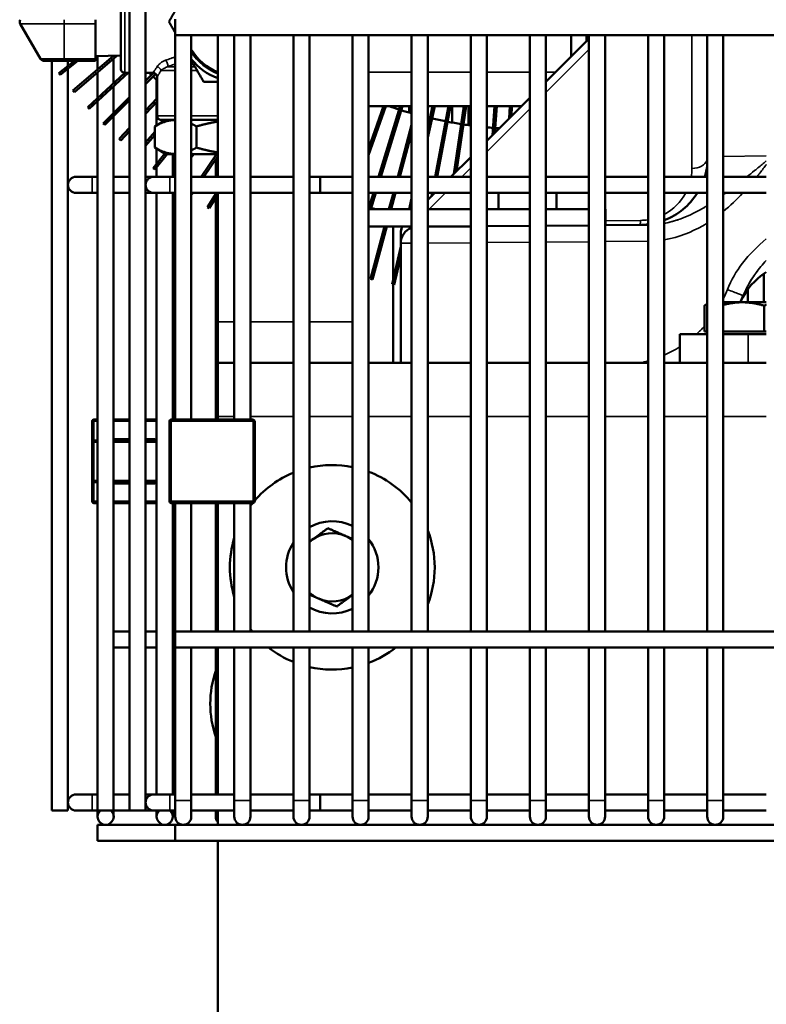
# Model space of a CAD drawing. Header units: inches. Extents: x 1 to 271, y 5 to 171.
# Tile 278 of 334: x 129.53 to 135, y 122.7 to 129.92. Entities that reach past the tile are written whole.
import ezdxf

# ---------------------------------------------------------------- set-up
doc = ezdxf.new("R2010")
doc.units = ezdxf.units.IN
doc.header["$LTSCALE"] = 8
doc.header["$MEASUREMENT"] = 0
doc.layers.add('Visible (ANSI)', color=7, linetype='Continuous', lineweight=50)
doc.layers.add('Visible Narrow (ANSI)', color=7, linetype='Continuous', lineweight=35)

msp = doc.modelspace()

# ---------------------------------------------------------------- linework, layer by layer
at = {"layer": 'Visible (ANSI)'}
for p, q in [((130.3356, 144.2175), (130.3356, 124.1191)), ((130.4537, 144.2175), (130.4537, 124.1191)), ((130.2723, 130.2466), (130.2723, 129.5566)), ((129.5351, 129.8866), (129.6832, 129.6301)), ((130.0873, 129.9166), (130.0873, 129.8866)), ((130.0873, 129.6301), (130.0873, 129.8866)), ((130.6702, 129.9204), (130.6702, 129.8023)), ((130.6702, 129.8023), (130.6702, 126.9852)), ((167.5741, 129.8023), (130.6702, 129.8023)), ((130.7883, 129.8023), (130.7883, 126.9852)), ((130.9823, 128.7647), (130.9823, 129.8023)), ((131.1033, 129.8023), (131.1033, 126.9852)), ((131.2214, 129.8023), (131.2214, 126.9852)), ((131.5364, 129.8023), (131.5364, 125.4323)), ((131.6545, 129.8023), (131.6545, 125.4323)), ((131.9694, 129.8023), (131.9694, 125.4323)), ((132.0876, 129.8023), (132.0876, 125.4323)), ((132.4025, 129.8023), (132.4025, 125.4323)), ((132.5206, 129.8023), (132.5206, 125.4323)), ((132.8356, 129.8023), (132.8356, 125.4323)), ((132.9537, 129.8023), (132.9537, 125.4323)), ((133.2687, 129.8023), (133.2687, 125.4323)), ((133.3868, 129.8023), (133.3868, 125.4323)), ((133.5723, 129.6466), (133.5723, 129.8023)), ((133.6841, 129.8023), (133.6841, 129.7584)), ((133.7017, 129.8023), (133.7017, 125.4323)), ((133.8198, 129.8023), (133.8198, 125.4323)), ((134.1348, 129.8023), (134.1348, 125.4323)), ((134.2529, 129.8023), (134.2529, 125.4323)), ((134.5679, 129.8023), (134.5679, 125.4323)), ((134.686, 129.8023), (134.686, 125.4323)), ((133.7017, 129.776), (133.3868, 129.4611)), ((130.2174, 129.652), (129.9215, 129.3974)), ((129.9319, 129.3853), (130.2427, 129.6527)), ((130.2723, 129.6535), (130.0873, 129.6487)), ((130.1014, 129.6491), (130.1014, 129.5523)), ((129.7092, 129.6151), (129.8573, 129.6151)), ((129.7668, 129.6151), (129.7668, 124.1191)), ((129.9321, 129.6151), (129.8176, 129.5238)), ((129.8275, 129.5112), (129.9577, 129.6151)), ((130.0873, 129.6151), (129.8573, 129.6151)), ((129.8849, 129.6151), (129.8849, 129.5775)), ((130.0873, 129.6301), (130.0873, 129.6151)), ((130.2195, 129.6328), (130.2195, 129.4508)), ((129.8275, 129.5112), (129.8176, 129.5238)), ((129.8849, 129.557), (129.8849, 124.1191)), ((130.3012, 129.5266), (130.0301, 129.275)), ((130.0409, 129.2633), (130.3247, 129.5266)), ((130.1014, 129.5311), (130.1014, 129.3412)), ((130.3356, 129.5266), (130.3023, 129.5266)), ((130.5073, 129.5266), (130.4537, 129.5266)), ((130.5125, 129.5261), (130.4537, 129.4673)), ((130.4537, 129.4447), (130.5276, 129.5186)), ((130.5373, 129.4966), (130.5373, 129.2116)), ((130.2195, 129.429), (130.2195, 129.2331)), ((130.5345, 129.4727), (130.5345, 129.338)), ((129.9319, 129.3853), (129.9215, 129.3974)), ((130.1014, 129.3194), (130.1014, 124.1191)), ((130.3356, 129.3492), (130.1431, 129.1567)), ((130.1544, 129.1454), (130.3356, 129.3266)), ((130.5373, 129.341), (130.4537, 129.251)), ((130.4537, 129.2274), (130.5373, 129.3175)), ((130.5345, 129.3145), (130.5345, 129.1424)), ((132.0876, 128.9225), (132.2132, 129.2816)), ((132.1962, 129.2816), (132.0876, 128.971)), ((132.0876, 129.2816), (132.4025, 129.2816)), ((132.319, 129.2816), (132.1596, 128.7647)), ((132.1764, 128.7647), (132.3358, 129.2816)), ((132.2668, 129.2816), (132.2668, 129.2721)), ((132.3849, 129.2816), (132.3849, 129.2356)), ((132.5206, 129.052), (132.573, 129.2816)), ((132.5566, 129.2816), (132.5206, 129.1239)), ((132.5206, 129.2816), (132.8356, 129.2816)), ((132.6722, 129.2816), (132.5744, 128.7647)), ((132.5907, 128.7647), (132.6885, 129.2816)), ((132.6999, 129.2816), (132.6999, 129.1625)), ((132.7861, 129.2816), (132.7113, 128.7856)), ((132.7304, 128.8047), (132.8023, 129.2816)), ((132.818, 129.2816), (132.818, 129.1438)), ((133.2687, 129.3429), (132.9537, 129.028)), ((132.9537, 129.2816), (133.2073, 129.2816)), ((133.0104, 129.2816), (132.9944, 129.0687)), ((133.0118, 129.086), (133.0264, 129.2816)), ((133.1214, 129.2816), (133.118, 129.1923)), ((133.1347, 129.2089), (133.1374, 129.2816)), ((130.0409, 129.2633), (130.0301, 129.275)), ((130.2195, 129.2105), (130.2195, 124.1191)), ((130.1544, 129.1454), (130.1431, 129.1567)), ((130.6023, 129.1816), (130.5203, 129.1342)), ((130.6702, 129.1816), (130.5673, 129.1816)), ((130.5958, 129.1816), (130.5894, 129.1741)), ((130.9823, 129.1816), (130.7883, 129.1816)), ((132.4025, 129.1453), (132.3005, 128.7647)), ((130.3356, 129.1237), (130.2606, 129.0428)), ((130.2723, 129.0319), (130.3356, 129.1001)), ((130.5203, 129.0939), (130.4537, 129.0165)), ((130.4537, 128.9919), (130.5203, 129.0693)), ((130.5203, 129.1342), (130.5203, 128.9789)), ((130.8263, 129.1342), (130.8263, 128.9789)), ((132.3171, 128.7647), (132.4025, 129.0835)), ((130.2723, 129.0319), (130.2606, 129.0428)), ((130.5939, 128.9364), (130.5078, 128.8285)), ((130.6023, 128.9316), (130.5203, 128.9789)), ((130.5203, 128.8185), (130.6104, 128.9316)), ((130.5345, 128.9707), (130.5345, 128.862)), ((130.6023, 128.9316), (130.6702, 128.9316)), ((130.6526, 128.9316), (130.6526, 128.7647)), ((130.7883, 128.9062), (130.807, 128.9316)), ((130.9823, 128.9316), (130.7883, 128.9316)), ((130.9737, 128.9316), (130.86, 128.7647)), ((130.9676, 128.9316), (130.9676, 128.9226)), ((130.8793, 128.7647), (130.9823, 128.9158)), ((130.9676, 128.8942), (130.9676, 128.7647)), ((132.8356, 128.9099), (132.6905, 128.7647)), ((130.5203, 128.8185), (130.5078, 128.8285)), ((130.5345, 128.8363), (130.5345, 128.7647)), ((130.0621, 128.7647), (129.944, 128.7647)), ((130.0621, 128.7647), (130.1014, 128.7647)), ((130.2195, 128.7647), (130.3356, 128.7647)), ((130.4537, 128.7647), (130.5128, 128.7647)), ((130.6309, 128.7647), (130.5128, 128.7647)), ((130.6309, 128.7647), (130.6702, 128.7647)), ((130.6702, 128.7732), (130.664, 128.7647)), ((130.7883, 128.7647), (131.1033, 128.7647)), ((131.2214, 128.7647), (131.5364, 128.7647)), ((131.6545, 128.7647), (131.7332, 128.7647)), ((131.7332, 128.7647), (131.7332, 128.6466)), ((131.9694, 128.7647), (131.7332, 128.7647)), ((132.4025, 128.7647), (132.0876, 128.7647)), ((132.8356, 128.7647), (132.5206, 128.7647)), ((133.2687, 128.7647), (132.9537, 128.7647)), ((133.7017, 128.7647), (133.3868, 128.7647)), ((134.1348, 128.7647), (133.8198, 128.7647)), ((134.5679, 128.7647), (134.2529, 128.7647)), ((135.0009, 128.7647), (134.686, 128.7647)), ((129.944, 128.6466), (130.0621, 128.6466)), ((130.0621, 128.6466), (130.1014, 128.6466)), ((130.2195, 128.6466), (130.3356, 128.6466)), ((130.4537, 128.6466), (130.5128, 128.6466)), ((130.5128, 128.6466), (130.6309, 128.6466)), ((130.5345, 128.6466), (130.5345, 124.2372)), ((130.6309, 128.6466), (130.6702, 128.6466)), ((130.6526, 128.6466), (130.6526, 126.9852)), ((130.7883, 128.6313), (130.7988, 128.6466)), ((130.7883, 128.6466), (131.1033, 128.6466)), ((130.9719, 128.6466), (130.9069, 128.5431)), ((130.9204, 128.5346), (130.9823, 128.6331)), ((130.9676, 128.6466), (130.9676, 128.6397)), ((130.9823, 127.7027), (130.9823, 128.6466)), ((131.2214, 128.6466), (131.5364, 128.6466)), ((131.6545, 128.6466), (131.7332, 128.6466)), ((131.9694, 128.6466), (131.7332, 128.6466)), ((132.1232, 128.6466), (132.0876, 128.5311)), ((132.4025, 128.6466), (132.0876, 128.6466)), ((132.1029, 128.5266), (132.1399, 128.6466)), ((132.2689, 128.6466), (132.2367, 128.5266)), ((132.2533, 128.5266), (132.2855, 128.6466)), ((132.5724, 128.6466), (132.5206, 128.5949)), ((132.8356, 128.6466), (132.5206, 128.6466)), ((132.552, 128.6466), (132.5473, 128.6216)), ((132.5674, 128.6417), (132.5683, 128.6466)), ((133.2687, 128.6466), (132.9537, 128.6466)), ((133.0393, 128.6466), (133.0393, 128.5266)), ((133.7017, 128.6466), (133.3868, 128.6466)), ((133.4647, 128.6466), (133.4647, 128.5266)), ((134.1348, 128.6466), (133.8198, 128.6466)), ((134.5679, 128.6466), (134.2529, 128.6466)), ((135.0009, 128.6466), (134.686, 128.6466)), ((130.9676, 128.6097), (130.9676, 126.9852)), ((132.4025, 128.6064), (132.3843, 128.5266)), ((130.9204, 128.5346), (130.9069, 128.5431)), ((132.0876, 128.5266), (132.4025, 128.5266)), ((132.4007, 128.5266), (132.4025, 128.5345)), ((132.5206, 128.5266), (132.8356, 128.5266)), ((132.9537, 128.5266), (133.2687, 128.5266)), ((133.3868, 128.5266), (133.7017, 128.5266)), ((133.8198, 128.5266), (133.8223, 128.5266)), ((133.8223, 128.5266), (133.8223, 128.4097)), ((132.0876, 128.4016), (132.4025, 128.4016)), ((132.2032, 128.4016), (132.1003, 128.0172)), ((132.1157, 128.0131), (132.2198, 128.4016)), ((132.2668, 128.4016), (132.2668, 128.0118)), ((132.5206, 128.4016), (132.8356, 128.4016)), ((132.8356, 128.4011), (132.5206, 128.3983)), ((133.2687, 128.4048), (132.9537, 128.4021)), ((133.7017, 128.4086), (133.3868, 128.4059)), ((134.1348, 128.4124), (133.8198, 128.4096)), ((132.3223, 128.2776), (132.3223, 127.4016)), ((132.3223, 128.2549), (132.2589, 127.9773)), ((132.2745, 127.9737), (132.3223, 128.183)), ((134.9833, 128.0541), (134.9833, 127.845)), ((132.1157, 128.0131), (132.1003, 128.0172)), ((134.903, 128.0284), (134.903, 128.0285)), ((134.9148, 128.0457), (134.9148, 128.0458)), ((132.2745, 127.9737), (132.2589, 127.9773)), ((132.2668, 127.9755), (132.2668, 127.4016)), ((134.8652, 127.939), (134.8652, 127.845)), ((134.8255, 127.845), (134.686, 127.845)), ((135.0009, 127.845), (134.8255, 127.845)), ((134.5476, 127.6305), (134.5476, 127.8199)), ((134.5477, 127.6305), (134.5477, 127.8199)), ((134.5671, 127.8333), (134.5667, 127.8331)), ((134.5679, 127.8337), (134.5671, 127.8333)), ((134.986, 127.6305), (134.986, 127.8199)), ((130.9823, 127.7027), (130.9823, 127.4016)), ((134.5476, 127.6305), (134.5477, 127.6305)), ((134.5477, 127.6305), (134.5679, 127.6305)), ((134.686, 127.6305), (134.8255, 127.6305)), ((134.8255, 127.6305), (134.986, 127.6305)), ((134.986, 127.6305), (135.0009, 127.6305)), ((134.3687, 127.4016), (134.3687, 127.6108)), ((134.5679, 127.6108), (134.3687, 127.6108)), ((134.8687, 127.6108), (134.686, 127.6108)), ((135.0009, 127.6108), (134.8687, 127.6108)), ((130.9823, 127.4016), (131.1033, 127.4016)), ((130.9823, 127.4016), (130.9823, 127.0079)), ((131.2214, 127.4016), (131.5364, 127.4016)), ((131.6545, 127.4016), (131.9694, 127.4016)), ((132.0876, 127.4016), (132.4025, 127.4016)), ((132.5206, 127.4016), (132.8356, 127.4016)), ((132.9537, 127.4016), (133.2687, 127.4016)), ((133.3868, 127.4016), (133.7017, 127.4016)), ((133.8198, 127.4016), (134.1348, 127.4016)), ((134.2529, 127.4016), (134.5679, 127.4016)), ((134.686, 127.4016), (135.0009, 127.4016)), ((130.0612, 126.9727), (130.0612, 126.8197)), ((130.1014, 126.9852), (130.0737, 126.9852)), ((130.3356, 126.9852), (130.2195, 126.9852)), ((130.5345, 126.9852), (130.4537, 126.9852)), ((130.6283, 126.9727), (130.6283, 126.3857)), ((131.2408, 126.9852), (130.6408, 126.9852)), ((130.9823, 126.9852), (130.9823, 127.0079)), ((131.2533, 126.3857), (131.2533, 126.9727)), ((130.1014, 126.8322), (130.0737, 126.8322)), ((130.3356, 126.8322), (130.2195, 126.8322)), ((130.5345, 126.8322), (130.4537, 126.8322)), ((130.0612, 126.8197), (130.0612, 126.5387)), ((130.0612, 126.5387), (130.0612, 126.3857)), ((130.0737, 126.5262), (130.1014, 126.5262)), ((130.2195, 126.5262), (130.3356, 126.5262)), ((130.4537, 126.5262), (130.5345, 126.5262)), ((130.0737, 126.3732), (130.1014, 126.3732)), ((130.2195, 126.3732), (130.3356, 126.3732)), ((130.4537, 126.3732), (130.5345, 126.3732)), ((130.6408, 126.3732), (131.2408, 126.3732)), ((130.6526, 126.3732), (130.6526, 124.2372)), ((130.6702, 126.3732), (130.6702, 125.4323)), ((130.7883, 126.3732), (130.7883, 125.4323)), ((130.9676, 126.3732), (130.9676, 125.4323)), ((130.9823, 125.4323), (130.9823, 126.3732)), ((131.1033, 126.3732), (131.1033, 125.4323)), ((131.2214, 126.3732), (131.2214, 125.4323)), ((130.2195, 125.4323), (130.3356, 125.4323)), ((130.4537, 125.4323), (130.5345, 125.4323)), ((130.6526, 125.4323), (130.6702, 125.4323)), ((130.6702, 125.4323), (130.6702, 125.3141)), ((167.8241, 125.4323), (130.6702, 125.4323)), ((130.2195, 125.3141), (130.3356, 125.3141)), ((130.4537, 125.3141), (130.5345, 125.3141)), ((130.6526, 125.3141), (130.6702, 125.3141)), ((130.6702, 125.3141), (130.6702, 124.1921)), ((167.8241, 125.3141), (130.6702, 125.3141)), ((130.7883, 125.3141), (130.7883, 124.1921)), ((130.9676, 125.3141), (130.9676, 124.2372)), ((130.9823, 124.2372), (130.9823, 125.3141)), ((131.1033, 125.3141), (131.1033, 124.1921)), ((131.2214, 125.3141), (131.2214, 124.1921)), ((131.5364, 125.3141), (131.5364, 124.1921)), ((131.6545, 125.3141), (131.6545, 124.1921)), ((131.9694, 125.3141), (131.9694, 124.1921)), ((132.0876, 125.3141), (132.0876, 124.1921)), ((132.4025, 125.3141), (132.4025, 124.1921)), ((132.5206, 125.3141), (132.5206, 124.1921)), ((132.8356, 125.3141), (132.8356, 124.1921)), ((132.9537, 125.3141), (132.9537, 124.1921)), ((133.2687, 125.3141), (133.2687, 124.1921)), ((133.3868, 125.3141), (133.3868, 124.1921)), ((133.7017, 125.3141), (133.7017, 124.1921)), ((133.8198, 125.3141), (133.8198, 124.1921)), ((134.1348, 125.3141), (134.1348, 124.1921)), ((134.2529, 125.3141), (134.2529, 124.1921)), ((134.5679, 125.3141), (134.5679, 124.1921)), ((134.686, 125.3141), (134.686, 124.1921)), ((130.0621, 124.2372), (129.944, 124.2372)), ((130.0621, 124.2372), (130.1014, 124.2372)), ((130.2195, 124.2372), (130.3356, 124.2372)), ((130.4537, 124.2372), (130.5128, 124.2372)), ((130.6309, 124.2372), (130.5128, 124.2372)), ((130.6309, 124.2372), (130.6702, 124.2372)), ((130.7883, 124.2372), (131.1033, 124.2372)), ((131.2214, 124.2372), (131.5364, 124.2372)), ((131.6545, 124.2372), (131.7332, 124.2372)), ((131.7332, 124.2372), (131.7332, 124.1191)), ((131.9694, 124.2372), (131.7332, 124.2372)), ((132.4025, 124.2372), (132.0876, 124.2372)), ((132.8356, 124.2372), (132.5206, 124.2372)), ((133.2687, 124.2372), (132.9537, 124.2372)), ((133.7017, 124.2372), (133.3868, 124.2372)), ((134.1348, 124.2372), (133.8198, 124.2372)), ((134.5679, 124.2372), (134.2529, 124.2372)), ((135.0009, 124.2372), (134.686, 124.2372)), ((130.6702, 124.1921), (130.6702, 124.074)), ((130.7883, 124.074), (130.7883, 124.1921)), ((131.1033, 124.1921), (131.1033, 124.074)), ((131.2214, 124.074), (131.2214, 124.1921)), ((131.5364, 124.1921), (131.5364, 124.074)), ((131.6545, 124.074), (131.6545, 124.1921)), ((131.9694, 124.1921), (131.9694, 124.074)), ((132.0876, 124.074), (132.0876, 124.1921)), ((132.4025, 124.1921), (132.4025, 124.074)), ((132.5206, 124.074), (132.5206, 124.1921)), ((132.8356, 124.1921), (132.8356, 124.074)), ((132.9537, 124.074), (132.9537, 124.1921)), ((133.2687, 124.1921), (133.2687, 124.074)), ((133.3868, 124.074), (133.3868, 124.1921)), ((133.7017, 124.1921), (133.7017, 124.074)), ((133.8198, 124.074), (133.8198, 124.1921)), ((134.1348, 124.1921), (134.1348, 124.074)), ((134.2529, 124.074), (134.2529, 124.1921)), ((134.5679, 124.1921), (134.5679, 124.074)), ((134.686, 124.074), (134.686, 124.1921)), ((129.7668, 124.1191), (129.8849, 124.1191)), ((129.944, 124.1191), (130.0621, 124.1191)), ((130.0621, 124.1191), (130.1014, 124.1191)), ((130.2195, 124.1191), (130.1014, 124.1191)), ((130.1014, 124.1191), (130.1014, 124.074)), ((130.2195, 124.074), (130.2195, 124.1191)), ((130.2195, 124.1191), (130.3356, 124.1191)), ((130.3356, 124.1191), (130.4537, 124.1191)), ((130.4537, 124.1191), (130.5128, 124.1191)), ((130.5128, 124.1191), (130.6309, 124.1191)), ((130.5345, 124.1191), (130.5345, 124.074)), ((130.6309, 124.1191), (130.6702, 124.1191)), ((130.6526, 124.074), (130.6526, 124.1191)), ((130.7883, 124.1191), (131.1033, 124.1191)), ((130.9676, 124.1191), (130.9676, 124.074)), ((130.9823, 124.0149), (130.9823, 124.1191)), ((131.2214, 124.1191), (131.5364, 124.1191)), ((131.6545, 124.1191), (131.7332, 124.1191)), ((131.9694, 124.1191), (131.7332, 124.1191)), ((132.4025, 124.1191), (132.0876, 124.1191)), ((132.8356, 124.1191), (132.5206, 124.1191)), ((133.2687, 124.1191), (132.9537, 124.1191)), ((133.7017, 124.1191), (133.3868, 124.1191)), ((134.1348, 124.1191), (133.8198, 124.1191)), ((134.5679, 124.1191), (134.2529, 124.1191)), ((135.0009, 124.1191), (134.686, 124.1191)), ((130.1014, 123.8968), (130.1014, 124.0149)), ((130.1014, 124.0149), (130.6702, 124.0149)), ((130.6702, 124.0149), (130.6702, 123.8968)), ((167.8241, 124.0149), (130.6702, 124.0149)), ((130.1014, 123.8968), (130.6702, 123.8968)), ((167.8241, 123.8968), (130.6702, 123.8968)), ((130.9823, 120.9853), (130.9823, 123.8968))]:
    msp.add_line(p, q, dxfattribs=at)
for centre, radius, start, end in [((129.5611, 129.9016), 0.03, 150, 210), ((131.1323, 129.9016), 0.4, 210.69877, 247.97569), ((129.7092, 129.6451), 0.03, 210, 270), ((131.1323, 129.9016), 0.44, 218.58408, 250.06773), ((130.3023, 129.5566), 0.03, 179.9999, 270), ((133.248, 132.239), 3.875, 224.42584, 224.76342), ((133.248, 132.239), 3.875, 225, 225.60922), ((133.248, 132.239), 3.125, 251.15255, 252.56379), ((130.5673, 129.2116), 0.03, 180, 270.00004), ((133.248, 132.239), 3.125, 252.85714, 254.30199), ((133.248, 132.239), 3.125, 256.53969, 256.8495), ((133.248, 132.239), 3.125, 257.14286, 258.99236), ((133.248, 132.239), 3.125, 259.28571, 261.13522), ((133.248, 132.239), 3.125, 261.42857, 262.41572), ((133.248, 132.239), 3.125, 264.59535, 265.42093), ((133.248, 132.239), 3.125, 265.71429, 266.29778), ((134.0723, 128.9119), 0.5, 342.88854, 352.37794), ((129.944, 128.7057), 0.0591, 90, 270), ((130.5128, 128.7057), 0.0591, 90, 270), ((134.0723, 128.9119), 0.5, 291.17657, 327.96401), ((133.248, 132.239), 3.875, 252.57366, 252.62057), ((133.248, 132.239), 3.875, 252.85714, 253.34543), ((134.0723, 128.9119), 0.5, 270.5, 277.18207), ((132.4423, 128.2776), 0.12, 109.35582, 180), ((135.2684, 127.6434), 0.5, 122.34067, 155.6096), ((134.6106, 128.3966), 0.5, 287.67949, 287.68002), ((134.6106, 128.3966), 0.5, 300.67419, 300.68693), ((133.9023, 128.2628), 1, 335.30438, 338.36869), ((130.0737, 126.9727), 0.0125, 90, 180), ((130.6408, 126.9727), 0.0125, 90, 180), ((131.2408, 126.9727), 0.0125, 0, 90), ((130.0737, 126.8197), 0.0125, 90, 180), ((131.8213, 125.9016), 0.75, 78.6067, 102.85031), ((130.0737, 126.5387), 0.0125, 180, 270), ((131.8213, 125.9016), 0.75, 112.32656, 139.22327), ((131.8213, 125.9016), 0.75, 39.19763, 69.20514), ((130.0737, 126.3857), 0.0125, 180, 270), ((130.6408, 126.3857), 0.0125, 180, 270), ((131.8213, 125.9016), 0.75, 141.03565, 143.11412), ((131.2408, 126.3857), 0.0125, 270, 0), ((131.8213, 125.9016), 0.338, 64.00233, 119.57099), ((131.8213, 125.9016), 0.75, 163.19869, 196.80131), ((131.8213, 125.9016), 0.25, 66.53342, 126.53342), ((131.8213, 125.9016), 0.25, 53.65626, 66.53342), ((131.8213, 125.9016), 0.338, 321.97789, 38.02211), ((131.8213, 125.9016), 0.75, 338.82015, 21.17985), ((131.8213, 125.9016), 0.338, 147.45191, 212.54809), ((131.8213, 125.9016), 0.25, 126.53342, 131.85242), ((131.8213, 125.9016), 0.25, 228.14758, 246.53342), ((131.8213, 125.9016), 0.25, 246.53342, 306.34374), ((131.8213, 125.9016), 0.338, 240.42901, 295.99767), ((131.8213, 125.9016), 0.75, 216.88588, 218.73773), ((131.8213, 125.9016), 0.75, 231.5579, 247.67344), ((131.8213, 125.9016), 0.75, 290.79486, 308.4421), ((131.8213, 125.9016), 0.75, 257.14969, 281.3933), ((131.6773, 124.9016), 0.75, 161.13591, 198.86409), ((129.944, 124.1781), 0.0591, 90, 270), ((130.5128, 124.1781), 0.0591, 90, 270), ((130.1605, 124.074), 0.0591, 130.22245, 49.77755), ((130.5936, 124.074), 0.0591, 130.22245, 49.77755), ((131.0266, 124.074), 0.0591, 138.66031, 221.33969), ((130.7293, 124.074), 0.0591, 180, 0), ((131.1624, 124.074), 0.0591, 180, 0), ((131.5954, 124.074), 0.0591, 180, 0), ((132.0285, 124.074), 0.0591, 180, 0), ((132.4616, 124.074), 0.0591, 180, 0), ((132.8946, 124.074), 0.0591, 180, 0), ((133.3277, 124.074), 0.0591, 180, 0), ((133.7608, 124.074), 0.0591, 180, 0), ((134.1939, 124.074), 0.0591, 180, 0), ((134.6269, 124.074), 0.0591, 180, 0)]:
    msp.add_arc(centre, radius, start, end, dxfattribs=at)
for points, weights in [([(130.6702, 129.9813), (130.6482, 129.943), (130.6242, 129.9016)], [1.51967953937, 1.49458437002, 1.45686104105]), ([(130.6242, 129.9016), (130.6482, 129.8601), (130.6702, 129.8219)], [1.45686104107, 1.49458437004, 1.51967953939]), ([(130.7883, 129.6173), (130.8304, 129.5445), (130.8783, 129.4616)], [1.5585496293, 1.53433813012, 1.45686696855]), ([(130.8783, 129.4616), (130.9326, 129.4616), (130.9823, 129.4616)], [1.45686696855, 1.49983937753, 1.52642485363]), ([(130.5203, 129.1342), (130.6006, 129.1806), (130.6702, 129.1816)], [1.36708895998, 1.47055369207, 1.47278450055]), ([(130.7883, 129.154), (130.8068, 129.1455), (130.8263, 129.1342)], [1.40929233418, 1.39086318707, 1.36708895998]), ([(130.8263, 129.1342), (130.9084, 129.1579), (130.9823, 129.1696)], [1.36708895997, 1.41806337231, 1.44446548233]), ([(130.5203, 128.9789), (130.6006, 128.9325), (130.6702, 128.9316)], [1.36709488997, 1.47056007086, 1.47279088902]), ([(130.7883, 128.9592), (130.8068, 128.9676), (130.8263, 128.9789)], [1.40929844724, 1.39086922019, 1.36709488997]), ([(130.8263, 128.9789), (130.9084, 128.9552), (130.9823, 128.9436)], [1.36709489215, 1.41806952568, 1.44447175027]), ([(134.8255, 127.845), (134.7597, 127.845), (134.686, 127.8257)], [1, 1.05085443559, 1.04233250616]), ([(134.986, 127.8199), (134.9, 127.845), (134.8255, 127.845)], [1.03882380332, 1.05791167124, 1]), ([(134.5669, 127.8332), (134.5576, 127.8278), (134.5476, 127.8199)], [1.04324059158, 1.04477650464, 1.03882380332]), ([(134.5679, 127.8337), (134.5582, 127.8283), (134.5477, 127.8199)], [1.04305417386, 1.04509595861, 1.03882380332]), ([(135.0009, 127.8264), (134.9936, 127.8234), (134.986, 127.8199)], [1.042614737, 1.04144562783, 1.03882380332]), ([(131.6725, 126.1025), (131.7263, 126.1423), (131.7884, 126.1884)], [1, 1.0379548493, 1]), ([(131.7884, 126.1884), (131.8594, 126.1576), (131.9208, 126.1309)], [1, 1.0379548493, 1]), ([(131.9208, 126.1309), (131.9449, 126.1205), (131.9694, 126.1098)], [1, 1.01451063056, 1.01792605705]), ([(131.6545, 126.0891), (131.6635, 126.0958), (131.6725, 126.1025)], [1.01028389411, 1.00613293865, 1]), ([(131.7217, 125.6723), (131.6888, 125.6865), (131.6545, 125.7014)], [1, 1.01998927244, 1.01892347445]), ([(131.8541, 125.6148), (131.7832, 125.6456), (131.7217, 125.6723)], [1, 1.0379548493, 1]), ([(131.9694, 125.7002), (131.9159, 125.6606), (131.8541, 125.6148)], [1.00044974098, 1.0377286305, 1])]:
    msp.add_rational_spline(points, weights, degree=2, dxfattribs=at)
for points, knots in [([(130.5373, 129.4966), (130.5373, 129.4998), (130.5368, 129.5031), (130.5347, 129.5092), (130.5332, 129.5121), (130.5294, 129.5171), (130.527, 129.5194), (130.5218, 129.523), (130.5188, 129.5245), (130.513, 129.5262), (130.5101, 129.5266), (130.5073, 129.5266)], [0, 0, 0, 0, 0.0246432, 0.0246432, 0.0489105, 0.0489105, 0.0731916, 0.0731916, 0.0974721, 0.0974721, 0.1192005, 0.1192005, 0.1192005, 0.1192005]), ([(132.3355, 128.4016), (132.3355, 128.4016), (132.3355, 128.4016), (132.3355, 128.4015), (132.3338, 128.3983), (132.3323, 128.3949), (132.3309, 128.3915), (132.3277, 128.3835), (132.3254, 128.3752), (132.3239, 128.3667), (132.3234, 128.3634), (132.323, 128.3601), (132.3227, 128.3568), (132.3226, 128.355), (132.3224, 128.3531), (132.3224, 128.3512), (132.3223, 128.35), (132.3223, 128.3487), (132.3223, 128.3475), (132.3223, 128.3473), (132.3223, 128.347), (132.3223, 128.3469)], [0.1033475, 0.1033475, 0.1033475, 0.1033475, 0.103434, 0.103434, 0.103434, 0.1338791, 0.1338791, 0.1338791, 0.2051079, 0.2051079, 0.2051079, 0.2325264, 0.2325264, 0.2325264, 0.2479685, 0.2479685, 0.2479685, 0.258282, 0.258282, 0.258282, 0.2599449, 0.2599449, 0.2599449, 0.2599449]), ([(132.3223, 128.3469), (132.3223, 128.3475), (132.3223, 128.3482), (132.3223, 128.3496), (132.3223, 128.3504), (132.3224, 128.3525), (132.3225, 128.354), (132.3228, 128.3583), (132.3231, 128.3612), (132.3243, 128.3696), (132.3256, 128.3752), (132.3293, 128.3878), (132.3321, 128.3948), (132.3356, 128.4016)], [0.0000528, 0.0000528, 0.0000528, 0.0000528, 0.0060001, 0.0060001, 0.0118647, 0.0118647, 0.0232616, 0.0232616, 0.0453797, 0.0453797, 0.0881461, 0.0881461, 0.145613, 0.145613, 0.145613, 0.145613]), ([(132.3223, 128.3469), (132.3223, 128.3475), (132.3223, 128.3481), (132.3223, 128.3495), (132.3223, 128.3501), (132.3224, 128.3522), (132.3225, 128.3536), (132.3227, 128.3576), (132.323, 128.3604), (132.3241, 128.3684), (132.3252, 128.3736), (132.3288, 128.3866), (132.3318, 128.3943), (132.3356, 128.4016)], [0.0000535, 0.0000535, 0.0000535, 0.0000535, 0.0056818, 0.0056818, 0.0112511, 0.0112511, 0.0220856, 0.0220856, 0.0430853, 0.0430853, 0.0836141, 0.0836141, 0.145822, 0.145822, 0.145822, 0.145822]), ([(132.3223, 128.3469), (132.3223, 128.3259), (132.3223, 128.2904), (132.3223, 128.2776), (132.3223, 128.2776)], [0.6012266, 0.6012266, 0.6012266, 0.6012266, 0.8280722, 1.0735834, 1.0735834, 1.0735834, 1.0735834])]:
    msp.add_open_spline(points, degree=3, knots=knots, dxfattribs=at)
at = {"layer": 'Visible Narrow (ANSI)'}
for p, q in [((130.3023, 130.2766), (130.3023, 129.5266)), ((129.5351, 129.8866), (129.8573, 129.8866)), ((129.8573, 129.8866), (129.8573, 129.9166)), ((130.0873, 129.8866), (129.8573, 129.8866)), ((129.8573, 129.6301), (129.8573, 129.8866)), ((134.4557, 129.8023), (134.4557, 128.8254)), ((133.3868, 129.3819), (133.7017, 129.6969)), ((129.6832, 129.6301), (129.8573, 129.6301)), ((130.0873, 129.6301), (129.8573, 129.6301)), ((129.8573, 129.6151), (129.8573, 129.6301)), ((130.6135, 129.5702), (130.6702, 129.5702)), ((130.7883, 129.5702), (130.8155, 129.5702)), ((130.5656, 129.5443), (130.6702, 129.5443)), ((130.7883, 129.5443), (130.8305, 129.5443)), ((132.4025, 129.5316), (132.0876, 129.5316)), ((132.8356, 129.5316), (132.5206, 129.5316)), ((133.2687, 129.5316), (132.9537, 129.5316)), ((133.3868, 129.5316), (133.4573, 129.5316)), ((130.6702, 129.2116), (130.5373, 129.2116)), ((130.9823, 129.2116), (130.7883, 129.2116)), ((132.9537, 128.9489), (133.2687, 129.2638)), ((134.686, 128.9138), (135.0009, 128.9193)), ((132.7696, 128.7647), (132.8356, 128.8308)), ((130.0621, 128.7647), (130.0621, 128.6466)), ((130.6309, 128.7647), (130.6309, 128.6466)), ((132.5314, 128.5266), (132.6515, 128.6466)), ((134.079, 128.4454), (133.8223, 128.4431)), ((132.4025, 128.2776), (132.3223, 128.2776)), ((132.5206, 128.2783), (132.8356, 128.2811)), ((132.9537, 128.2821), (133.2687, 128.2849)), ((133.3868, 128.2859), (133.7017, 128.2886)), ((133.8198, 128.2897), (134.1348, 128.2924)), ((134.7938, 127.908), (134.7938, 127.908)), ((130.9823, 127.7027), (131.1033, 127.7027)), ((131.2214, 127.7027), (131.5364, 127.7027)), ((131.6545, 127.7027), (131.9694, 127.7027)), ((134.8687, 127.6108), (134.8687, 127.4016)), ((130.0737, 126.9727), (130.0612, 126.9727)), ((130.0737, 126.9852), (130.0737, 126.9727)), ((130.0737, 126.9727), (130.1014, 126.9727)), ((130.0737, 126.8322), (130.0737, 126.9727)), ((130.2195, 126.9727), (130.3356, 126.9727)), ((130.4537, 126.9727), (130.5345, 126.9727)), ((130.6408, 126.9727), (130.6283, 126.9727)), ((130.6408, 126.9852), (130.6408, 126.9727)), ((130.6408, 126.3857), (130.6408, 126.9727)), ((130.6408, 126.9727), (131.2408, 126.9727)), ((131.1033, 127.0079), (130.9823, 127.0079)), ((131.5364, 127.0079), (131.2214, 127.0079)), ((131.2408, 126.9727), (131.2408, 126.9852)), ((131.2408, 126.9727), (131.2408, 126.3857)), ((131.2533, 126.9727), (131.2408, 126.9727)), ((131.9694, 127.0079), (131.6545, 127.0079)), ((132.4025, 127.0079), (132.0876, 127.0079)), ((132.8356, 127.0079), (132.5206, 127.0079)), ((133.2687, 127.0079), (132.9537, 127.0079)), ((133.7017, 127.0079), (133.3868, 127.0079)), ((134.1348, 127.0079), (133.8198, 127.0079)), ((134.5679, 127.0079), (134.2529, 127.0079)), ((135.0009, 127.0079), (134.686, 127.0079)), ((130.0737, 126.8322), (130.0737, 126.8197)), ((130.3356, 126.8447), (130.2337, 126.8447)), ((130.2337, 126.8447), (130.2337, 126.8322)), ((130.5137, 126.8447), (130.4537, 126.8447)), ((130.5137, 126.8322), (130.5137, 126.8447)), ((130.0737, 126.8197), (130.0612, 126.8197)), ((130.0737, 126.5387), (130.0737, 126.8197)), ((130.0737, 126.8197), (130.1014, 126.8197)), ((130.2195, 126.8197), (130.3356, 126.8197)), ((130.4537, 126.8197), (130.5345, 126.8197)), ((130.0612, 126.5387), (130.0737, 126.5387)), ((130.0737, 126.5387), (130.0737, 126.5262)), ((130.1014, 126.5387), (130.0737, 126.5387)), ((130.3356, 126.5387), (130.2195, 126.5387)), ((130.5345, 126.5387), (130.4537, 126.5387)), ((130.0737, 126.3857), (130.0737, 126.5262)), ((130.2337, 126.5262), (130.2337, 126.5137)), ((130.2337, 126.5137), (130.3356, 126.5137)), ((130.4537, 126.5137), (130.5137, 126.5137)), ((130.5137, 126.5137), (130.5137, 126.5262)), ((130.0612, 126.3857), (130.0737, 126.3857)), ((130.1014, 126.3857), (130.0737, 126.3857)), ((130.0737, 126.3857), (130.0737, 126.3732)), ((130.3356, 126.3857), (130.2195, 126.3857)), ((130.5345, 126.3857), (130.4537, 126.3857)), ((130.6283, 126.3857), (130.6408, 126.3857)), ((131.2408, 126.3857), (130.6408, 126.3857)), ((130.6408, 126.3857), (130.6408, 126.3732)), ((131.2408, 126.3857), (131.2533, 126.3857)), ((131.2408, 126.3732), (131.2408, 126.3857)), ((130.0621, 124.2372), (130.0621, 124.1191)), ((130.6309, 124.2372), (130.6309, 124.1191)), ((130.7883, 124.1921), (130.6702, 124.1921)), ((131.2214, 124.1921), (131.1033, 124.1921)), ((131.6545, 124.1921), (131.5364, 124.1921)), ((132.0876, 124.1921), (131.9694, 124.1921)), ((132.5206, 124.1921), (132.4025, 124.1921)), ((132.9537, 124.1921), (132.8356, 124.1921)), ((133.3868, 124.1921), (133.2687, 124.1921)), ((133.8198, 124.1921), (133.7017, 124.1921)), ((134.2529, 124.1921), (134.1348, 124.1921)), ((134.686, 124.1921), (134.5679, 124.1921))]:
    msp.add_line(p, q, dxfattribs=at)
for centre, radius, start, end in [((131.1323, 129.9016), 0.41, 212.9768, 248.53987), ((134.0757, 128.8254), 0.38, 350.82291, 0), ((134.0757, 128.8254), 0.38, 297.79579, 331.94604), ((134.0757, 128.8254), 0.38, 270.5, 278.9461), ((133.8981, 128.2628), 0.88, 333.54939, 338.36896), ((133.8981, 128.2628), 0.88, 312.18627, 317.5663), ((133.8981, 128.2628), 0.88, 293.77792, 302.32845), ((133.8981, 128.2628), 0.88, 281.84883, 285.60337), ((130.2337, 126.8197), 0.025, 90, 124.59115), ((130.5137, 126.8197), 0.025, 33.8284, 90), ((130.2337, 126.5387), 0.025, 235.40885, 270), ((130.5137, 126.5387), 0.025, 270, 326.1716)]:
    msp.add_arc(centre, radius, start, end, dxfattribs=at)
for centre, major_axis, ratio, start_param, end_param in [((130.5371, 129.5443), (-0.0257, 0.0154), 0.849019, 3.757026, 5.183754), ((130.6001, 129.5962), (0.0111, -0.0279), 0.390966, 0.245367, 2.346798), ((134.4523, 128.9119), (0.12, 0), 0.721217, 4.740888, 6.011), ((134.0756, 128.5319), (0.001, -0.12), 0.032049, 0, 0.765343), ((134.7203, 127.9384), (0.1115, -0.0442), 0.012872, 4.679942, 6.283174), ((134.7038, 127.8994), (0.1093, -0.0496), 0.423448, 6.266415, 6.283185)]:
    msp.add_ellipse(centre, major_axis=major_axis, ratio=ratio, start_param=start_param, end_param=end_param, dxfattribs=at)
for points, knots in [([(130.6001, 129.6188), (130.6028, 129.6198), (130.6055, 129.6208), (130.6082, 129.6218), (130.622, 129.6269), (130.6354, 129.6317), (130.6482, 129.6363), (130.6516, 129.6375), (130.655, 129.6387), (130.6583, 129.6399), (130.6623, 129.6413), (130.6663, 129.6427), (130.6702, 129.644)], [0, 0, 0, 0, 0.0324092, 0.0324092, 0.0324092, 0.2, 0.2, 0.2, 0.244624, 0.244624, 0.244624, 0.2985168, 0.2985168, 0.2985168, 0.2985168]), ([(130.5073, 129.5266), (130.5073, 129.5266), (130.5074, 129.5268), (130.5077, 129.5271), (130.5077, 129.5272), (130.5078, 129.5273), (130.5079, 129.5274), (130.5086, 129.5285), (130.5101, 129.5306), (130.5123, 129.5337), (130.5124, 129.5339), (130.5126, 129.5342), (130.5127, 129.5344), (130.5151, 129.5379), (130.5184, 129.5426), (130.5225, 129.5487), (130.5265, 129.5547), (130.5314, 129.562), (130.5371, 129.5707)], [0.5000501, 0.5000501, 0.5000501, 0.5000501, 0.5574933, 0.5574933, 0.5574933, 0.5714286, 0.5714286, 0.5714286, 0.7054329, 0.7054329, 0.7054329, 0.7142857, 0.7142857, 0.7142857, 0.8571429, 0.8571429, 0.8571429, 1, 1, 1, 1]), ([(130.5371, 129.5707), (130.5399, 129.5751), (130.5433, 129.5794), (130.5473, 129.5838), (130.5476, 129.5842), (130.5479, 129.5845), (130.5482, 129.5849), (130.5519, 129.5887), (130.556, 129.5926), (130.5605, 129.5962), (130.5614, 129.597), (130.5624, 129.5978), (130.5634, 129.5986), (130.5684, 129.6025), (130.5737, 129.606), (130.5792, 129.6091), (130.5798, 129.6094), (130.5804, 129.6098), (130.581, 129.6101), (130.5872, 129.6135), (130.5935, 129.6164), (130.6001, 129.6188)], [0, 0, 0, 0, 0.2314996, 0.2314996, 0.2314996, 0.25, 0.25, 0.25, 0.4548875, 0.4548875, 0.4548875, 0.5, 0.5, 0.5, 0.7253039, 0.7253039, 0.7253039, 0.75, 0.75, 0.75, 0.9999999, 0.9999999, 0.9999999, 0.9999999]), ([(130.5656, 129.5443), (130.5685, 129.5468), (130.5718, 129.5493), (130.5779, 129.5536), (130.5805, 129.5553), (130.5846, 129.5578), (130.586, 129.5585), (130.591, 129.5613), (130.5947, 129.5631), (130.5991, 129.565), (130.5997, 129.5653), (130.6046, 129.5674), (130.6091, 129.5689), (130.6135, 129.5702)], [0, 0, 0, 0, 0.25, 0.25, 0.417674, 0.417674, 0.5, 0.5, 0.718125, 0.718125, 0.75, 0.75, 1, 1, 1, 1]), ([(130.6135, 129.5702), (130.6162, 129.5713), (130.6189, 129.5724), (130.6352, 129.5789), (130.6485, 129.5841), (130.6642, 129.5903), (130.6672, 129.5914), (130.6702, 129.5926)], [0.0000001, 0.0000001, 0.0000001, 0.0000001, 0.0323325, 0.0323325, 0.2, 0.2, 0.2405757, 0.2405757, 0.2405757, 0.2405757]), ([(130.5373, 129.4966), (130.5373, 129.4966), (130.5375, 129.4969), (130.5379, 129.4975), (130.5386, 129.4987), (130.5402, 129.5012), (130.5425, 129.505), (130.5448, 129.5088), (130.5479, 129.5139), (130.5518, 129.5204), (130.5556, 129.5269), (130.5603, 129.5348), (130.5656, 129.5443)], [0.5000504, 0.5000504, 0.5000504, 0.5000504, 0.5714286, 0.5714286, 0.5714286, 0.7142857, 0.7142857, 0.7142857, 0.8571429, 0.8571429, 0.8571429, 1, 1, 1, 1]), ([(135.0009, 128.8816), (134.9939, 128.8753), (134.9655, 128.8511), (134.9175, 128.8121), (134.8772, 128.7798), (134.8584, 128.7647)], [-2.7780168, -2.7780168, -2.7780168, -2.7780168, -2.7057066, -2.4975753, -2.3130003, -2.3130003, -2.3130003, -2.3130003]), ([(134.9315, 128.7647), (134.9368, 128.7713), (134.9591, 128.7992), (134.9823, 128.829), (134.9997, 128.8527), (135.0009, 128.8544)], [2.4333109, 2.4333109, 2.4333109, 2.4333109, 2.4975753, 2.7057066, 2.7213447, 2.7213447, 2.7213447, 2.7213447]), ([(134.5679, 128.5526), (134.5579, 128.5464), (134.4635, 128.4901), (134.3583, 128.4447), (134.2604, 128.4249), (134.2529, 128.4236)], [-1.347938, -1.347938, -1.347938, -1.347938, -1.248788, -0.416263, -0.347767, -0.347767, -0.347767, -0.347767]), ([(134.2529, 128.4236), (134.2593, 128.4248), (134.2658, 128.4261), (134.291, 128.4315), (134.3098, 128.4363), (134.3372, 128.4445), (134.346, 128.4472), (134.3547, 128.4502)], [0.3480348, 0.3480348, 0.3480348, 0.3480348, 0.4071662, 0.4071662, 0.5806217, 0.5806217, 0.6623744, 0.6623744, 0.6623744, 0.6623744]), ([(134.2529, 128.3028), (134.2681, 128.3053), (134.3794, 128.3275), (134.4846, 128.3736), (134.5679, 128.4254)], [0.2991001, 0.2991001, 0.2991001, 0.2991001, 0.4162626, 1.1635189, 1.1635189, 1.1635189, 1.1635189]), ([(135.0009, 128.3106), (134.937, 128.2566), (134.824, 128.1452), (134.7435, 128.0075), (134.7161, 127.9384)], [1.261838, 1.261838, 1.261838, 1.261838, 1.898785, 2.464988, 2.464988, 2.464988, 2.464988]), ([(134.8319, 127.8942), (134.8548, 127.952), (134.9058, 128.0411), (134.9735, 128.1218), (135.0009, 128.1523)], [-2.4649876, -2.4649876, -2.4649876, -2.4649876, -1.8987846, -1.5510155, -1.5510155, -1.5510155, -1.5510155]), ([(134.9349, 128.0732), (134.9313, 128.0685), (134.9057, 128.0342), (134.8829, 127.9984), (134.8657, 127.9666)], [1.8472871, 1.8472871, 1.8472871, 1.8472871, 1.8985223, 2.2234423, 2.2234423, 2.2234423, 2.2234423])]:
    msp.add_open_spline(points, degree=3, knots=knots, dxfattribs=at)
for points in [[(130.561, 129.5967), (130.5598, 129.5957), (130.5587, 129.5948), (130.5576, 129.5938)], [(134.686, 128.5105), (134.7369, 128.5524), (134.7845, 128.5983), (134.8295, 128.6466)], [(134.7057, 128.6466), (134.6992, 128.6418), (134.6926, 128.6369), (134.686, 128.6322)], [(134.5386, 128.5351), (134.5451, 128.5389), (134.5516, 128.5428), (134.5582, 128.5467)], [(134.8602, 127.9561), (134.8602, 127.9561), (134.8602, 127.9562), (134.8603, 127.9562)]]:
    msp.add_open_spline(points, degree=3, dxfattribs=at)

doc.saveas('drawing.dxf')
